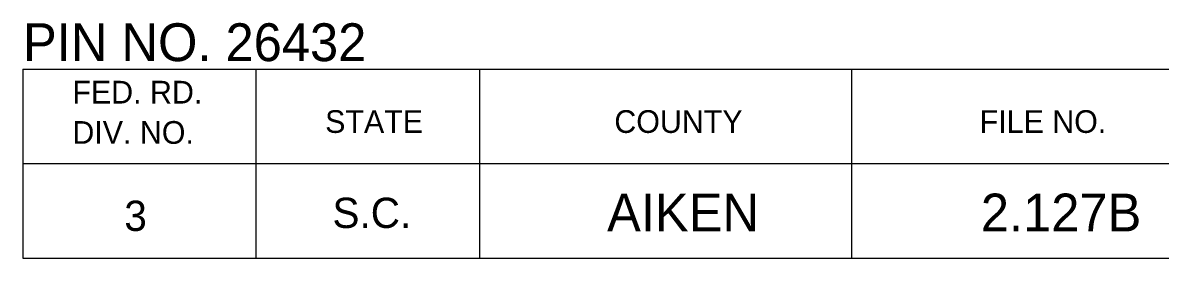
# Model space of a CAD drawing. Extents: x 1000 to 1162, y 999 to 8520.
# Drawn here: x 1133.06 to 1148.08, y 4550.05 to 4553.16 of the extents above; entities that cross this region are included whole.
import ezdxf

# ---------------------------------------------------------------- set-up
doc = ezdxf.new("R2010")
doc.units = 0
doc.layers.add('Level 20', color=7, linetype='Continuous')
doc.layers.add('Level 3', color=7, linetype='Continuous')

msp = doc.modelspace()

# ---------------------------------------------------------------- linework, layer by layer
at = {"layer": 'Level 3'}
for p, q in [((1133.055, 4552.546), (1161.555, 4552.546)), ((1133.055, 4552.546), (1133.055, 4550.046)), ((1133.055, 4552.546), (1161.555, 4552.546)), ((1133.055, 4552.546), (1133.055, 4550.046)), ((1133.055, 4552.546), (1161.555, 4552.546)), ((1133.055, 4552.546), (1133.055, 4550.046)), ((1133.055, 4552.546), (1161.555, 4552.546)), ((1133.055, 4552.546), (1133.055, 4550.046)), ((1133.055, 4552.546), (1161.555, 4552.546)), ((1133.055, 4552.546), (1133.055, 4550.046)), ((1133.055, 4552.546), (1161.555, 4552.546)), ((1133.055, 4552.546), (1133.055, 4550.046)), ((1133.055, 4552.546), (1161.555, 4552.546)), ((1133.055, 4552.546), (1133.055, 4550.046)), ((1133.055, 4552.546), (1161.555, 4552.546)), ((1133.055, 4552.546), (1133.055, 4550.046)), ((1133.055, 4552.546), (1161.555, 4552.546)), ((1133.055, 4552.546), (1133.055, 4550.046)), ((1133.055, 4552.546), (1161.555, 4552.546)), ((1133.055, 4552.546), (1133.055, 4550.046)), ((1133.055, 4552.546), (1161.555, 4552.546)), ((1133.055, 4552.546), (1133.055, 4550.046)), ((1133.055, 4552.546), (1161.555, 4552.546)), ((1133.055, 4552.546), (1133.055, 4550.046)), ((1133.055, 4552.546), (1161.555, 4552.546)), ((1133.055, 4552.546), (1133.055, 4550.046)), ((1133.055, 4552.546), (1161.555, 4552.546)), ((1133.055, 4552.546), (1133.055, 4550.046)), ((1133.055, 4552.546), (1161.555, 4552.546)), ((1133.055, 4552.546), (1133.055, 4550.046)), ((1133.055, 4552.546), (1161.555, 4552.546)), ((1133.055, 4552.546), (1133.055, 4550.046)), ((1133.055, 4552.546), (1161.555, 4552.546)), ((1133.055, 4552.546), (1133.055, 4550.046)), ((1133.055, 4552.546), (1161.555, 4552.546)), ((1133.055, 4552.546), (1133.055, 4550.046)), ((1133.055, 4552.546), (1161.555, 4552.546)), ((1133.055, 4552.546), (1133.055, 4550.046)), ((1133.055, 4552.546), (1161.555, 4552.546)), ((1133.055, 4552.546), (1133.055, 4550.046)), ((1133.055, 4552.546), (1161.555, 4552.546)), ((1133.055, 4552.546), (1133.055, 4550.046)), ((1133.055, 4552.546), (1161.555, 4552.546)), ((1133.055, 4552.546), (1133.055, 4550.046)), ((1133.055, 4552.546), (1161.555, 4552.546)), ((1133.055, 4552.546), (1133.055, 4550.046)), ((1133.055, 4552.546), (1161.555, 4552.546)), ((1133.055, 4552.546), (1133.055, 4550.046)), ((1133.055, 4552.546), (1161.555, 4552.546)), ((1133.055, 4552.546), (1133.055, 4550.046)), ((1133.055, 4552.546), (1161.555, 4552.546)), ((1133.055, 4552.546), (1133.055, 4550.046)), ((1133.055, 4552.546), (1161.555, 4552.546)), ((1133.055, 4552.546), (1133.055, 4550.046)), ((1133.055, 4552.546), (1161.555, 4552.546)), ((1133.055, 4552.546), (1133.055, 4550.046)), ((1133.055, 4552.546), (1161.555, 4552.546)), ((1133.055, 4552.546), (1133.055, 4550.046)), ((1136.132, 4552.546), (1136.132, 4550.046)), ((1136.132, 4552.546), (1136.132, 4550.046)), ((1136.132, 4552.546), (1136.132, 4550.046)), ((1136.132, 4552.546), (1136.132, 4550.046)), ((1136.132, 4552.546), (1136.132, 4550.046)), ((1136.132, 4552.546), (1136.132, 4550.046)), ((1136.132, 4552.546), (1136.132, 4550.046)), ((1136.132, 4552.546), (1136.132, 4550.046)), ((1136.132, 4552.546), (1136.132, 4550.046)), ((1136.132, 4552.546), (1136.132, 4550.046)), ((1136.132, 4552.546), (1136.132, 4550.046)), ((1136.132, 4552.546), (1136.132, 4550.046)), ((1136.132, 4552.546), (1136.132, 4550.046)), ((1136.132, 4552.546), (1136.132, 4550.046)), ((1136.132, 4552.546), (1136.132, 4550.046)), ((1136.132, 4552.546), (1136.132, 4550.046)), ((1136.132, 4552.546), (1136.132, 4550.046)), ((1136.132, 4552.546), (1136.132, 4550.046)), ((1136.132, 4552.546), (1136.132, 4550.046)), ((1136.132, 4552.546), (1136.132, 4550.046)), ((1136.132, 4552.546), (1136.132, 4550.046)), ((1136.132, 4552.546), (1136.132, 4550.046)), ((1136.132, 4552.546), (1136.132, 4550.046)), ((1136.132, 4552.546), (1136.132, 4550.046)), ((1136.132, 4552.546), (1136.132, 4550.046)), ((1136.132, 4552.546), (1136.132, 4550.046)), ((1136.132, 4552.546), (1136.132, 4550.046)), ((1136.132, 4552.546), (1136.132, 4550.046)), ((1136.132, 4552.546), (1136.132, 4550.046)), ((1139.087, 4552.546), (1139.087, 4550.046)), ((1139.087, 4552.546), (1139.087, 4550.046)), ((1139.087, 4552.546), (1139.087, 4550.046)), ((1139.087, 4552.546), (1139.087, 4550.046)), ((1139.087, 4552.546), (1139.087, 4550.046)), ((1139.087, 4552.546), (1139.087, 4550.046)), ((1139.087, 4552.546), (1139.087, 4550.046)), ((1139.087, 4552.546), (1139.087, 4550.046)), ((1139.087, 4552.546), (1139.087, 4550.046)), ((1139.087, 4552.546), (1139.087, 4550.046)), ((1139.087, 4552.546), (1139.087, 4550.046)), ((1139.087, 4552.546), (1139.087, 4550.046)), ((1139.087, 4552.546), (1139.087, 4550.046)), ((1139.087, 4552.546), (1139.087, 4550.046)), ((1139.087, 4552.546), (1139.087, 4550.046)), ((1139.087, 4552.546), (1139.087, 4550.046)), ((1139.087, 4552.546), (1139.087, 4550.046)), ((1139.087, 4552.546), (1139.087, 4550.046)), ((1139.087, 4552.546), (1139.087, 4550.046)), ((1139.087, 4552.546), (1139.087, 4550.046)), ((1139.087, 4552.546), (1139.087, 4550.046)), ((1139.087, 4552.546), (1139.087, 4550.046)), ((1139.087, 4552.546), (1139.087, 4550.046)), ((1139.087, 4552.546), (1139.087, 4550.046)), ((1139.087, 4552.546), (1139.087, 4550.046)), ((1139.087, 4552.546), (1139.087, 4550.046)), ((1139.087, 4552.546), (1139.087, 4550.046)), ((1139.087, 4552.546), (1139.087, 4550.046)), ((1139.087, 4552.546), (1139.087, 4550.046)), ((1144, 4552.546), (1144, 4550.046)), ((1144, 4552.546), (1144, 4550.046)), ((1144, 4552.546), (1144, 4550.046)), ((1144, 4552.546), (1144, 4550.046)), ((1144, 4552.546), (1144, 4550.046)), ((1144, 4552.546), (1144, 4550.046)), ((1144, 4552.546), (1144, 4550.046)), ((1144, 4552.546), (1144, 4550.046)), ((1144, 4552.546), (1144, 4550.046)), ((1144, 4552.546), (1144, 4550.046)), ((1144, 4552.546), (1144, 4550.046)), ((1144, 4552.546), (1144, 4550.046)), ((1144, 4552.546), (1144, 4550.046)), ((1144, 4552.546), (1144, 4550.046)), ((1144, 4552.546), (1144, 4550.046)), ((1144, 4552.546), (1144, 4550.046)), ((1144, 4552.546), (1144, 4550.046)), ((1144, 4552.546), (1144, 4550.046)), ((1144, 4552.546), (1144, 4550.046)), ((1144, 4552.546), (1144, 4550.046)), ((1144, 4552.546), (1144, 4550.046)), ((1144, 4552.546), (1144, 4550.046)), ((1144, 4552.546), (1144, 4550.046)), ((1144, 4552.546), (1144, 4550.046)), ((1144, 4552.546), (1144, 4550.046)), ((1144, 4552.546), (1144, 4550.046)), ((1144, 4552.546), (1144, 4550.046)), ((1144, 4552.546), (1144, 4550.046)), ((1144, 4552.546), (1144, 4550.046)), ((1133.055, 4551.296), (1161.555, 4551.296)), ((1133.055, 4551.296), (1161.555, 4551.296)), ((1133.055, 4551.296), (1161.555, 4551.296)), ((1133.055, 4551.296), (1161.555, 4551.296)), ((1133.055, 4551.296), (1161.555, 4551.296)), ((1133.055, 4551.296), (1161.555, 4551.296)), ((1133.055, 4551.296), (1161.555, 4551.296)), ((1133.055, 4551.296), (1161.555, 4551.296)), ((1133.055, 4551.296), (1161.555, 4551.296)), ((1133.055, 4551.296), (1161.555, 4551.296)), ((1133.055, 4551.296), (1161.555, 4551.296)), ((1133.055, 4551.296), (1161.555, 4551.296)), ((1133.055, 4551.296), (1161.555, 4551.296)), ((1133.055, 4551.296), (1161.555, 4551.296)), ((1133.055, 4551.296), (1161.555, 4551.296)), ((1133.055, 4551.296), (1161.555, 4551.296)), ((1133.055, 4551.296), (1161.555, 4551.296)), ((1133.055, 4551.296), (1161.555, 4551.296)), ((1133.055, 4551.296), (1161.555, 4551.296)), ((1133.055, 4551.296), (1161.555, 4551.296)), ((1133.055, 4551.296), (1161.555, 4551.296)), ((1133.055, 4551.296), (1161.555, 4551.296)), ((1133.055, 4551.296), (1161.555, 4551.296)), ((1133.055, 4551.296), (1161.555, 4551.296)), ((1133.055, 4551.296), (1161.555, 4551.296)), ((1133.055, 4551.296), (1161.555, 4551.296)), ((1133.055, 4551.296), (1161.555, 4551.296)), ((1133.055, 4551.296), (1161.555, 4551.296)), ((1133.055, 4551.296), (1161.555, 4551.296)), ((1133.055, 4550.046), (1161.555, 4550.046)), ((1133.055, 4550.046), (1161.555, 4550.046)), ((1133.055, 4550.046), (1161.555, 4550.046)), ((1133.055, 4550.046), (1161.555, 4550.046)), ((1133.055, 4550.046), (1161.555, 4550.046)), ((1133.055, 4550.046), (1161.555, 4550.046)), ((1133.055, 4550.046), (1161.555, 4550.046)), ((1133.055, 4550.046), (1161.555, 4550.046)), ((1133.055, 4550.046), (1161.555, 4550.046)), ((1133.055, 4550.046), (1161.555, 4550.046)), ((1133.055, 4550.046), (1161.555, 4550.046)), ((1133.055, 4550.046), (1161.555, 4550.046)), ((1133.055, 4550.046), (1161.555, 4550.046)), ((1133.055, 4550.046), (1161.555, 4550.046)), ((1133.055, 4550.046), (1161.555, 4550.046)), ((1133.055, 4550.046), (1161.555, 4550.046)), ((1133.055, 4550.046), (1161.555, 4550.046)), ((1133.055, 4550.046), (1161.555, 4550.046)), ((1133.055, 4550.046), (1161.555, 4550.046)), ((1133.055, 4550.046), (1161.555, 4550.046)), ((1133.055, 4550.046), (1161.555, 4550.046)), ((1133.055, 4550.046), (1161.555, 4550.046)), ((1133.055, 4550.046), (1161.555, 4550.046)), ((1133.055, 4550.046), (1161.555, 4550.046)), ((1133.055, 4550.046), (1161.555, 4550.046)), ((1133.055, 4550.046), (1161.555, 4550.046)), ((1133.055, 4550.046), (1161.555, 4550.046)), ((1133.055, 4550.046), (1161.555, 4550.046)), ((1133.055, 4550.046), (1161.555, 4550.046))]:
    msp.add_line(p, q, dxfattribs=at)

# ---------------------------------------------------------------- texts
at = {"layer": 'Level 20'}
for s, p in [('PIN NO. 26432', (1133.058, 4552.65)), ('AIKEN', (1140.771, 4550.4)), ('2.127B', (1145.707, 4550.4))]:
    msp.add_text(s, height=0.5, dxfattribs=at).set_placement(p)
at = {"layer": 'Level 3'}
for s, height, p in [('FED. RD.', 0.3, (1133.71, 4552.09)), ('FED. RD.', 0.3, (1133.71, 4552.09)), ('FED. RD.', 0.3, (1133.71, 4552.09)), ('FED. RD.', 0.3, (1133.71, 4552.09)), ('FED. RD.', 0.3, (1133.71, 4552.09)), ('FED. RD.', 0.3, (1133.71, 4552.09)), ('FED. RD.', 0.3, (1133.71, 4552.09)), ('FED. RD.', 0.3, (1133.71, 4552.09)), ('FED. RD.', 0.3, (1133.71, 4552.09)), ('FED. RD.', 0.3, (1133.71, 4552.09)), ('FED. RD.', 0.3, (1133.71, 4552.09)), ('FED. RD.', 0.3, (1133.71, 4552.09)), ('FED. RD.', 0.3, (1133.71, 4552.09)), ('FED. RD.', 0.3, (1133.71, 4552.09)), ('FED. RD.', 0.3, (1133.71, 4552.09)), ('FED. RD.', 0.3, (1133.71, 4552.09)), ('FED. RD.', 0.3, (1133.71, 4552.09)), ('FED. RD.', 0.3, (1133.71, 4552.09)), ('FED. RD.', 0.3, (1133.71, 4552.09)), ('FED. RD.', 0.3, (1133.71, 4552.09)), ('FED. RD.', 0.3, (1133.71, 4552.09)), ('FED. RD.', 0.3, (1133.71, 4552.09)), ('FED. RD.', 0.3, (1133.71, 4552.09)), ('FED. RD.', 0.3, (1133.71, 4552.09)), ('FED. RD.', 0.3, (1133.71, 4552.09)), ('FED. RD.', 0.3, (1133.71, 4552.09)), ('FED. RD.', 0.3, (1133.71, 4552.09)), ('FED. RD.', 0.3, (1133.71, 4552.09)), ('FED. RD.', 0.3, (1133.71, 4552.09)), ('STATE', 0.3, (1137.048, 4551.702)), ('STATE', 0.3, (1137.048, 4551.702)), ('STATE', 0.3, (1137.048, 4551.702)), ('STATE', 0.3, (1137.048, 4551.702)), ('STATE', 0.3, (1137.048, 4551.702)), ('STATE', 0.3, (1137.048, 4551.702)), ('STATE', 0.3, (1137.048, 4551.702)), ('STATE', 0.3, (1137.048, 4551.702)), ('STATE', 0.3, (1137.048, 4551.702)), ('STATE', 0.3, (1137.048, 4551.702)), ('STATE', 0.3, (1137.048, 4551.702)), ('STATE', 0.3, (1137.048, 4551.702)), ('STATE', 0.3, (1137.048, 4551.702)), ('STATE', 0.3, (1137.048, 4551.702)), ('STATE', 0.3, (1137.048, 4551.702)), ('STATE', 0.3, (1137.048, 4551.702)), ('STATE', 0.3, (1137.048, 4551.702)), ('STATE', 0.3, (1137.048, 4551.702)), ('STATE', 0.3, (1137.048, 4551.702)), ('STATE', 0.3, (1137.048, 4551.702)), ('STATE', 0.3, (1137.048, 4551.702)), ('STATE', 0.3, (1137.048, 4551.702)), ('STATE', 0.3, (1137.048, 4551.702)), ('STATE', 0.3, (1137.048, 4551.702)), ('STATE', 0.3, (1137.048, 4551.702)), ('STATE', 0.3, (1137.048, 4551.702)), ('STATE', 0.3, (1137.048, 4551.702)), ('STATE', 0.3, (1137.048, 4551.702)), ('STATE', 0.3, (1137.048, 4551.702)), ('COUNTY', 0.3, (1140.867, 4551.702)), ('COUNTY', 0.3, (1140.867, 4551.702)), ('COUNTY', 0.3, (1140.867, 4551.702)), ('COUNTY', 0.3, (1140.867, 4551.702)), ('COUNTY', 0.3, (1140.867, 4551.702)), ('COUNTY', 0.3, (1140.867, 4551.702)), ('COUNTY', 0.3, (1140.867, 4551.702)), ('COUNTY', 0.3, (1140.867, 4551.702)), ('COUNTY', 0.3, (1140.867, 4551.702)), ('COUNTY', 0.3, (1140.867, 4551.702)), ('COUNTY', 0.3, (1140.867, 4551.702)), ('COUNTY', 0.3, (1140.867, 4551.702)), ('COUNTY', 0.3, (1140.867, 4551.702)), ('COUNTY', 0.3, (1140.867, 4551.702)), ('COUNTY', 0.3, (1140.867, 4551.702)), ('COUNTY', 0.3, (1140.867, 4551.702)), ('COUNTY', 0.3, (1140.867, 4551.702)), ('COUNTY', 0.3, (1140.867, 4551.702)), ('COUNTY', 0.3, (1140.867, 4551.702)), ('COUNTY', 0.3, (1140.867, 4551.702)), ('COUNTY', 0.3, (1140.867, 4551.702)), ('COUNTY', 0.3, (1140.867, 4551.702)), ('COUNTY', 0.3, (1140.867, 4551.702)), ('COUNTY', 0.3, (1140.867, 4551.702)), ('COUNTY', 0.3, (1140.867, 4551.702)), ('COUNTY', 0.3, (1140.867, 4551.702)), ('COUNTY', 0.3, (1140.867, 4551.702)), ('COUNTY', 0.3, (1140.867, 4551.702)), ('COUNTY', 0.3, (1140.867, 4551.702)), ('FILE NO.', 0.3, (1145.691, 4551.702)), ('FILE NO.', 0.3, (1145.691, 4551.702)), ('FILE NO.', 0.3, (1145.691, 4551.702)), ('FILE NO.', 0.3, (1145.691, 4551.702)), ('FILE NO.', 0.3, (1145.691, 4551.702)), ('FILE NO.', 0.3, (1145.691, 4551.702)), ('FILE NO.', 0.3, (1145.691, 4551.702)), ('FILE NO.', 0.3, (1145.691, 4551.702)), ('FILE NO.', 0.3, (1145.691, 4551.702)), ('FILE NO.', 0.3, (1145.691, 4551.702)), ('FILE NO.', 0.3, (1145.691, 4551.702)), ('FILE NO.', 0.3, (1145.691, 4551.702)), ('FILE NO.', 0.3, (1145.691, 4551.702)), ('FILE NO.', 0.3, (1145.691, 4551.702)), ('FILE NO.', 0.3, (1145.691, 4551.702)), ('FILE NO.', 0.3, (1145.691, 4551.702)), ('FILE NO.', 0.3, (1145.691, 4551.702)), ('FILE NO.', 0.3, (1145.691, 4551.702)), ('FILE NO.', 0.3, (1145.691, 4551.702)), ('FILE NO.', 0.3, (1145.691, 4551.702)), ('FILE NO.', 0.3, (1145.691, 4551.702)), ('FILE NO.', 0.3, (1145.691, 4551.702)), ('FILE NO.', 0.3, (1145.691, 4551.702)), ('FILE NO.', 0.3, (1145.691, 4551.702)), ('FILE NO.', 0.3, (1145.691, 4551.702)), ('FILE NO.', 0.3, (1145.691, 4551.702)), ('FILE NO.', 0.3, (1145.691, 4551.702)), ('FILE NO.', 0.3, (1145.691, 4551.702)), ('FILE NO.', 0.3, (1145.691, 4551.702)), ('DIV. NO.', 0.3, (1133.71, 4551.558)), ('DIV. NO.', 0.3, (1133.71, 4551.558)), ('DIV. NO.', 0.3, (1133.71, 4551.558)), ('DIV. NO.', 0.3, (1133.71, 4551.558)), ('DIV. NO.', 0.3, (1133.71, 4551.558)), ('DIV. NO.', 0.3, (1133.71, 4551.558)), ('DIV. NO.', 0.3, (1133.71, 4551.558)), ('DIV. NO.', 0.3, (1133.71, 4551.558)), ('DIV. NO.', 0.3, (1133.71, 4551.558)), ('DIV. NO.', 0.3, (1133.71, 4551.558)), ('DIV. NO.', 0.3, (1133.71, 4551.558)), ('DIV. NO.', 0.3, (1133.71, 4551.558)), ('DIV. NO.', 0.3, (1133.71, 4551.558)), ('DIV. NO.', 0.3, (1133.71, 4551.558)), ('DIV. NO.', 0.3, (1133.71, 4551.558)), ('DIV. NO.', 0.3, (1133.71, 4551.558)), ('DIV. NO.', 0.3, (1133.71, 4551.558)), ('DIV. NO.', 0.3, (1133.71, 4551.558)), ('DIV. NO.', 0.3, (1133.71, 4551.558)), ('DIV. NO.', 0.3, (1133.71, 4551.558)), ('DIV. NO.', 0.3, (1133.71, 4551.558)), ('DIV. NO.', 0.3, (1133.71, 4551.558)), ('DIV. NO.', 0.3, (1133.71, 4551.558)), ('DIV. NO.', 0.3, (1133.71, 4551.558)), ('DIV. NO.', 0.3, (1133.71, 4551.558)), ('DIV. NO.', 0.3, (1133.71, 4551.558)), ('DIV. NO.', 0.3, (1133.71, 4551.558)), ('DIV. NO.', 0.3, (1133.71, 4551.558)), ('DIV. NO.', 0.3, (1133.71, 4551.558)), ('S.C.', 0.4, (1137.145, 4550.446)), ('S.C.', 0.4, (1137.145, 4550.446)), ('S.C.', 0.4, (1137.145, 4550.446)), ('S.C.', 0.4, (1137.145, 4550.446)), ('S.C.', 0.4, (1137.145, 4550.446)), ('S.C.', 0.4, (1137.145, 4550.446)), ('S.C.', 0.4, (1137.145, 4550.446)), ('S.C.', 0.4, (1137.145, 4550.446)), ('S.C.', 0.4, (1137.145, 4550.446)), ('S.C.', 0.4, (1137.145, 4550.446)), ('S.C.', 0.4, (1137.145, 4550.446)), ('S.C.', 0.4, (1137.145, 4550.446)), ('S.C.', 0.4, (1137.145, 4550.446)), ('S.C.', 0.4, (1137.145, 4550.446)), ('S.C.', 0.4, (1137.145, 4550.446)), ('S.C.', 0.4, (1137.145, 4550.446)), ('S.C.', 0.4, (1137.145, 4550.446)), ('S.C.', 0.4, (1137.145, 4550.446)), ('S.C.', 0.4, (1137.145, 4550.446)), ('S.C.', 0.4, (1137.145, 4550.446)), ('S.C.', 0.4, (1137.145, 4550.446)), ('S.C.', 0.4, (1137.145, 4550.446)), ('S.C.', 0.4, (1137.145, 4550.446)), ('S.C.', 0.4, (1137.145, 4550.446)), ('S.C.', 0.4, (1137.145, 4550.446)), ('S.C.', 0.4, (1137.145, 4550.446)), ('S.C.', 0.4, (1137.145, 4550.446)), ('S.C.', 0.4, (1137.145, 4550.446)), ('S.C.', 0.4, (1137.145, 4550.446)), ('3', 0.4, (1134.396, 4550.407)), ('3', 0.4, (1134.396, 4550.407)), ('3', 0.4, (1134.396, 4550.407)), ('3', 0.4, (1134.396, 4550.407)), ('3', 0.4, (1134.396, 4550.407)), ('3', 0.4, (1134.396, 4550.407)), ('3', 0.4, (1134.396, 4550.407)), ('3', 0.4, (1134.396, 4550.407)), ('3', 0.4, (1134.396, 4550.407)), ('3', 0.4, (1134.396, 4550.407)), ('3', 0.4, (1134.396, 4550.407)), ('3', 0.4, (1134.396, 4550.407)), ('3', 0.4, (1134.396, 4550.407)), ('3', 0.4, (1134.396, 4550.407)), ('3', 0.4, (1134.396, 4550.407)), ('3', 0.4, (1134.396, 4550.407)), ('3', 0.4, (1134.396, 4550.407)), ('3', 0.4, (1134.396, 4550.407)), ('3', 0.4, (1134.396, 4550.407)), ('3', 0.4, (1134.396, 4550.407)), ('3', 0.4, (1134.396, 4550.407)), ('3', 0.4, (1134.396, 4550.407)), ('3', 0.4, (1134.396, 4550.407)), ('3', 0.4, (1134.396, 4550.407)), ('3', 0.4, (1134.396, 4550.407)), ('3', 0.4, (1134.396, 4550.407)), ('3', 0.4, (1134.396, 4550.407)), ('3', 0.4, (1134.396, 4550.407)), ('3', 0.4, (1134.396, 4550.407))]:
    msp.add_text(s, height=height, dxfattribs=at).set_placement(p)

doc.saveas('drawing.dxf')
